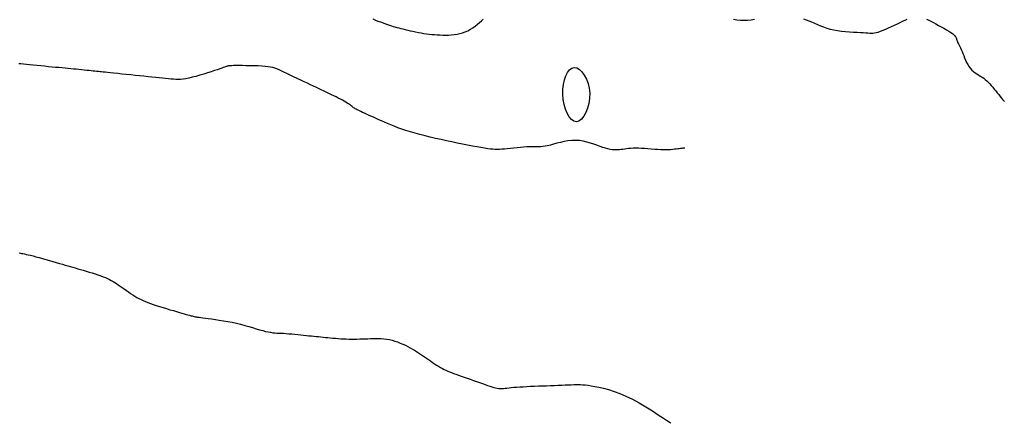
# Model space of a CAD drawing. Header units: millimetres. Extents: x 32690613 to 32693367, y 5343692 to 5344708.
# Tile 381 of 656: x 32692569.29 to 32692592.08, y 5344096.5 to 5344105.85. Entities that reach past the tile are written whole.
import ezdxf

# ---------------------------------------------------------------- set-up
doc = ezdxf.new("R2010")
doc.units = ezdxf.units.MM
doc.header["$LTSCALE"] = 20
for name, color, linetype in [('02-DGM_HL_491.50', 72, 'Continuous'), ('02-DGM_HL_492.00', 82, 'Continuous'), ('02-DGM_HL_492.50', 92, 'Continuous')]:
    doc.layers.add(name, color=color, linetype=linetype)

msp = doc.modelspace()

# ---------------------------------------------------------------- linework, layer by layer
at = {"layer": '02-DGM_HL_491.50', "elevation": 491.5, "flags": 128}
for points in [[(32692577.466, 5344105.871), (32692577.525, 5344105.847), (32692577.585, 5344105.824), (32692577.644, 5344105.801), (32692577.702, 5344105.779), (32692577.756, 5344105.759), (32692577.806, 5344105.741), (32692577.851, 5344105.726), (32692577.895, 5344105.712), (32692577.937, 5344105.7), (32692577.978, 5344105.688), (32692578.02, 5344105.677), (32692578.064, 5344105.665), (32692578.111, 5344105.653), (32692578.162, 5344105.641), (32692578.216, 5344105.627), (32692578.273, 5344105.613), (32692578.332, 5344105.599), (32692578.393, 5344105.585), (32692578.456, 5344105.571), (32692578.519, 5344105.559), (32692578.582, 5344105.547), (32692578.645, 5344105.537), (32692578.707, 5344105.528), (32692578.77, 5344105.52), (32692578.832, 5344105.514), (32692578.894, 5344105.508), (32692578.957, 5344105.504), (32692579.021, 5344105.501), (32692579.085, 5344105.499), (32692579.15, 5344105.499), (32692579.216, 5344105.499), (32692579.282, 5344105.502), (32692579.348, 5344105.508), (32692579.414, 5344105.517), (32692579.478, 5344105.531), (32692579.542, 5344105.548), (32692579.605, 5344105.571), (32692579.665, 5344105.6), (32692579.724, 5344105.633), (32692579.78, 5344105.669), (32692579.834, 5344105.708), (32692579.886, 5344105.748), (32692579.934, 5344105.788), (32692579.98, 5344105.828), (32692580.022, 5344105.865)], [(32692585.812, 5344105.863), (32692585.894, 5344105.852), (32692585.976, 5344105.845), (32692586.058, 5344105.843), (32692586.14, 5344105.846), (32692586.22, 5344105.853), (32692586.298, 5344105.864)], [(32692587.433, 5344105.874), (32692587.496, 5344105.852), (32692587.559, 5344105.827), (32692587.623, 5344105.801), (32692587.688, 5344105.773), (32692587.755, 5344105.744), (32692587.824, 5344105.715), (32692587.896, 5344105.687), (32692587.971, 5344105.66), (32692588.05, 5344105.637), (32692588.134, 5344105.617), (32692588.223, 5344105.601), (32692588.315, 5344105.588), (32692588.408, 5344105.579), (32692588.5, 5344105.572), (32692588.589, 5344105.567), (32692588.673, 5344105.564), (32692588.75, 5344105.56), (32692588.818, 5344105.557), (32692588.876, 5344105.553), (32692588.924, 5344105.549), (32692588.967, 5344105.546), (32692589.005, 5344105.544), (32692589.041, 5344105.545), (32692589.078, 5344105.549), (32692589.118, 5344105.557), (32692589.164, 5344105.569), (32692589.216, 5344105.587), (32692589.275, 5344105.609), (32692589.338, 5344105.635), (32692589.404, 5344105.663), (32692589.472, 5344105.694), (32692589.54, 5344105.726), (32692589.606, 5344105.757), (32692589.67, 5344105.788), (32692589.729, 5344105.818), (32692589.784, 5344105.845), (32692589.836, 5344105.869)], [(32692590.283, 5344105.869), (32692590.333, 5344105.845), (32692590.385, 5344105.817), (32692590.44, 5344105.787), (32692590.5, 5344105.756), (32692590.561, 5344105.723), (32692590.623, 5344105.689), (32692590.684, 5344105.656), (32692590.742, 5344105.622), (32692590.796, 5344105.59), (32692590.843, 5344105.56), (32692590.883, 5344105.532), (32692590.914, 5344105.506), (32692590.937, 5344105.483), (32692590.953, 5344105.461), (32692590.964, 5344105.441), (32692590.972, 5344105.422), (32692590.978, 5344105.402), (32692590.983, 5344105.383), (32692590.989, 5344105.363), (32692590.997, 5344105.342), (32692591.008, 5344105.319), (32692591.02, 5344105.294), (32692591.034, 5344105.266), (32692591.05, 5344105.236), (32692591.066, 5344105.202), (32692591.084, 5344105.164), (32692591.103, 5344105.121), (32692591.122, 5344105.074), (32692591.142, 5344105.024), (32692591.163, 5344104.971), (32692591.185, 5344104.918), (32692591.21, 5344104.865), (32692591.236, 5344104.814), (32692591.265, 5344104.766), (32692591.296, 5344104.723), (32692591.331, 5344104.686), (32692591.367, 5344104.653), (32692591.406, 5344104.624), (32692591.445, 5344104.597), (32692591.486, 5344104.573), (32692591.526, 5344104.548), (32692591.566, 5344104.523), (32692591.605, 5344104.497), (32692591.642, 5344104.468), (32692591.678, 5344104.436), (32692591.713, 5344104.402), (32692591.747, 5344104.366), (32692591.781, 5344104.328), (32692591.815, 5344104.289), (32692591.849, 5344104.247), (32692591.884, 5344104.205), (32692591.919, 5344104.161), (32692591.954, 5344104.118), (32692591.988, 5344104.077), (32692592.018, 5344104.039), (32692592.044, 5344104.008), (32692592.064, 5344103.983), (32692592.077, 5344103.966), (32692592.082, 5344103.96)]]:
    msp.add_lwpolyline(points, dxfattribs=at)
at = {"layer": '02-DGM_HL_492.00', "elevation": 492, "flags": 128}
msp.add_lwpolyline([(32692584.686, 5344102.879), (32692584.682, 5344102.879), (32692584.674, 5344102.878), (32692584.66, 5344102.876), (32692584.641, 5344102.874), (32692584.618, 5344102.871), (32692584.59, 5344102.868), (32692584.56, 5344102.864), (32692584.526, 5344102.86), (32692584.489, 5344102.855), (32692584.449, 5344102.851), (32692584.406, 5344102.847), (32692584.359, 5344102.843), (32692584.308, 5344102.84), (32692584.253, 5344102.839), (32692584.193, 5344102.838), (32692584.128, 5344102.84), (32692584.058, 5344102.844), (32692583.985, 5344102.849), (32692583.909, 5344102.855), (32692583.833, 5344102.861), (32692583.757, 5344102.867), (32692583.683, 5344102.873), (32692583.613, 5344102.876), (32692583.547, 5344102.878), (32692583.488, 5344102.876), (32692583.434, 5344102.873), (32692583.384, 5344102.868), (32692583.339, 5344102.862), (32692583.296, 5344102.856), (32692583.255, 5344102.85), (32692583.215, 5344102.844), (32692583.176, 5344102.839), (32692583.136, 5344102.837), (32692583.095, 5344102.836), (32692583.052, 5344102.838), (32692583.007, 5344102.843), (32692582.959, 5344102.85), (32692582.907, 5344102.862), (32692582.851, 5344102.876), (32692582.79, 5344102.895), (32692582.724, 5344102.918), (32692582.654, 5344102.944), (32692582.579, 5344102.97), (32692582.5, 5344102.996), (32692582.418, 5344103.019), (32692582.333, 5344103.039), (32692582.247, 5344103.052), (32692582.159, 5344103.058), (32692582.07, 5344103.056), (32692581.981, 5344103.046), (32692581.893, 5344103.03), (32692581.808, 5344103.011), (32692581.726, 5344102.99), (32692581.648, 5344102.969), (32692581.576, 5344102.949), (32692581.51, 5344102.933), (32692581.452, 5344102.922), (32692581.399, 5344102.915), (32692581.35, 5344102.911), (32692581.303, 5344102.91), (32692581.255, 5344102.91), (32692581.206, 5344102.911), (32692581.153, 5344102.911), (32692581.094, 5344102.909), (32692581.028, 5344102.906), (32692580.956, 5344102.9), (32692580.881, 5344102.893), (32692580.803, 5344102.885), (32692580.726, 5344102.877), (32692580.65, 5344102.869), (32692580.578, 5344102.862), (32692580.512, 5344102.856), (32692580.454, 5344102.851), (32692580.4, 5344102.848), (32692580.349, 5344102.847), (32692580.299, 5344102.849), (32692580.247, 5344102.852), (32692580.19, 5344102.858), (32692580.126, 5344102.866), (32692580.053, 5344102.878), (32692579.969, 5344102.892), (32692579.874, 5344102.908), (32692579.77, 5344102.927), (32692579.659, 5344102.948), (32692579.542, 5344102.971), (32692579.421, 5344102.995), (32692579.296, 5344103.021), (32692579.171, 5344103.048), (32692579.044, 5344103.076), (32692578.919, 5344103.104), (32692578.796, 5344103.134), (32692578.675, 5344103.164), (32692578.557, 5344103.194), (32692578.443, 5344103.225), (32692578.335, 5344103.256), (32692578.232, 5344103.288), (32692578.136, 5344103.32), (32692578.045, 5344103.352), (32692577.961, 5344103.384), (32692577.881, 5344103.416), (32692577.806, 5344103.447), (32692577.735, 5344103.478), (32692577.668, 5344103.508), (32692577.603, 5344103.537), (32692577.54, 5344103.566), (32692577.48, 5344103.593), (32692577.423, 5344103.619), (32692577.369, 5344103.643), (32692577.319, 5344103.666), (32692577.272, 5344103.688), (32692577.23, 5344103.707), (32692577.191, 5344103.725), (32692577.158, 5344103.741), (32692577.128, 5344103.755), (32692577.102, 5344103.768), (32692577.078, 5344103.781), (32692577.057, 5344103.792), (32692577.038, 5344103.804), (32692577.02, 5344103.816), (32692577.002, 5344103.828), (32692576.984, 5344103.841), (32692576.966, 5344103.855), (32692576.946, 5344103.871), (32692576.924, 5344103.887), (32692576.9, 5344103.905), (32692576.872, 5344103.924), (32692576.84, 5344103.944), (32692576.803, 5344103.966), (32692576.762, 5344103.989), (32692576.716, 5344104.014), (32692576.666, 5344104.039), (32692576.615, 5344104.065), (32692576.563, 5344104.09), (32692576.511, 5344104.115), (32692576.461, 5344104.139), (32692576.413, 5344104.162), (32692576.368, 5344104.183), (32692576.325, 5344104.204), (32692576.283, 5344104.224), (32692576.24, 5344104.244), (32692576.194, 5344104.266), (32692576.144, 5344104.29), (32692576.089, 5344104.316), (32692576.026, 5344104.346), (32692575.955, 5344104.38), (32692575.877, 5344104.416), (32692575.796, 5344104.455), (32692575.712, 5344104.495), (32692575.629, 5344104.534), (32692575.549, 5344104.572), (32692575.474, 5344104.608), (32692575.405, 5344104.641), (32692575.346, 5344104.669), (32692575.294, 5344104.693), (32692575.245, 5344104.713), (32692575.199, 5344104.73), (32692575.151, 5344104.743), (32692575.1, 5344104.755), (32692575.042, 5344104.764), (32692574.975, 5344104.771), (32692574.898, 5344104.777), (32692574.812, 5344104.782), (32692574.72, 5344104.785), (32692574.627, 5344104.788), (32692574.535, 5344104.789), (32692574.448, 5344104.79), (32692574.368, 5344104.79), (32692574.299, 5344104.79), (32692574.243, 5344104.79), (32692574.199, 5344104.789), (32692574.166, 5344104.787), (32692574.142, 5344104.786), (32692574.124, 5344104.784), (32692574.11, 5344104.781), (32692574.1, 5344104.778), (32692574.091, 5344104.775), (32692574.081, 5344104.771), (32692574.069, 5344104.767), (32692574.053, 5344104.761), (32692574.032, 5344104.753), (32692574.005, 5344104.743), (32692573.969, 5344104.731), (32692573.925, 5344104.715), (32692573.869, 5344104.696), (32692573.801, 5344104.674), (32692573.724, 5344104.648), (32692573.64, 5344104.621), (32692573.551, 5344104.594), (32692573.461, 5344104.567), (32692573.372, 5344104.541), (32692573.286, 5344104.519), (32692573.207, 5344104.5), (32692573.136, 5344104.486), (32692573.072, 5344104.477), (32692573.014, 5344104.472), (32692572.958, 5344104.47), (32692572.905, 5344104.471), (32692572.851, 5344104.474), (32692572.795, 5344104.479), (32692572.735, 5344104.485), (32692572.669, 5344104.492), (32692572.598, 5344104.499), (32692572.521, 5344104.507), (32692572.439, 5344104.516), (32692572.353, 5344104.524), (32692572.262, 5344104.534), (32692572.167, 5344104.544), (32692572.068, 5344104.554), (32692571.966, 5344104.564), (32692571.862, 5344104.575), (32692571.759, 5344104.586), (32692571.659, 5344104.596), (32692571.563, 5344104.606), (32692571.474, 5344104.615), (32692571.394, 5344104.623), (32692571.325, 5344104.631), (32692571.268, 5344104.636), (32692571.222, 5344104.641), (32692571.184, 5344104.645), (32692571.152, 5344104.648), (32692571.123, 5344104.651), (32692571.095, 5344104.654), (32692571.066, 5344104.657), (32692571.032, 5344104.661), (32692570.992, 5344104.665), (32692570.947, 5344104.67), (32692570.896, 5344104.675), (32692570.842, 5344104.68), (32692570.784, 5344104.686), (32692570.724, 5344104.692), (32692570.662, 5344104.698), (32692570.599, 5344104.705), (32692570.536, 5344104.711), (32692570.473, 5344104.717), (32692570.408, 5344104.723), (32692570.341, 5344104.729), (32692570.272, 5344104.736), (32692570.2, 5344104.743), (32692570.124, 5344104.75), (32692570.043, 5344104.758), (32692569.958, 5344104.766), (32692569.869, 5344104.774), (32692569.779, 5344104.782), (32692569.69, 5344104.791), (32692569.604, 5344104.799), (32692569.521, 5344104.807), (32692569.446, 5344104.815), (32692569.378, 5344104.822), (32692569.32, 5344104.829), (32692569.271, 5344104.835)], dxfattribs=at)
msp.add_lwpolyline([(32692582.178, 5344103.49), (32692582.12, 5344103.503), (32692582.065, 5344103.542), (32692582.013, 5344103.606), (32692581.967, 5344103.688), (32692581.928, 5344103.785), (32692581.896, 5344103.893), (32692581.874, 5344104.008), (32692581.864, 5344104.126), (32692581.865, 5344104.243), (32692581.878, 5344104.355), (32692581.901, 5344104.46), (32692581.933, 5344104.553), (32692581.973, 5344104.632), (32692582.02, 5344104.693), (32692582.072, 5344104.733), (32692582.129, 5344104.748), (32692582.188, 5344104.737), (32692582.248, 5344104.702), (32692582.307, 5344104.645), (32692582.361, 5344104.57), (32692582.408, 5344104.479), (32692582.446, 5344104.377), (32692582.473, 5344104.267), (32692582.486, 5344104.151), (32692582.482, 5344104.032), (32692582.465, 5344103.915), (32692582.435, 5344103.805), (32692582.395, 5344103.705), (32692582.347, 5344103.619), (32692582.293, 5344103.551), (32692582.236, 5344103.507)], close=True, dxfattribs=at)
at = {"layer": '02-DGM_HL_492.50', "elevation": 492.5, "flags": 128}
msp.add_lwpolyline([(32692569.282, 5344100.452), (32692569.308, 5344100.446), (32692569.336, 5344100.44), (32692569.368, 5344100.434), (32692569.403, 5344100.426), (32692569.443, 5344100.418), (32692569.489, 5344100.407), (32692569.541, 5344100.395), (32692569.601, 5344100.38), (32692569.668, 5344100.362), (32692569.741, 5344100.342), (32692569.818, 5344100.321), (32692569.898, 5344100.298), (32692569.98, 5344100.275), (32692570.06, 5344100.252), (32692570.138, 5344100.229), (32692570.212, 5344100.208), (32692570.281, 5344100.188), (32692570.344, 5344100.169), (32692570.404, 5344100.152), (32692570.463, 5344100.135), (32692570.52, 5344100.118), (32692570.577, 5344100.102), (32692570.636, 5344100.085), (32692570.697, 5344100.067), (32692570.762, 5344100.048), (32692570.83, 5344100.028), (32692570.899, 5344100.007), (32692570.969, 5344099.986), (32692571.037, 5344099.965), (32692571.104, 5344099.943), (32692571.167, 5344099.921), (32692571.225, 5344099.9), (32692571.278, 5344099.879), (32692571.326, 5344099.858), (32692571.37, 5344099.836), (32692571.412, 5344099.814), (32692571.452, 5344099.791), (32692571.491, 5344099.767), (32692571.531, 5344099.74), (32692571.573, 5344099.712), (32692571.617, 5344099.681), (32692571.663, 5344099.648), (32692571.711, 5344099.615), (32692571.76, 5344099.58), (32692571.81, 5344099.546), (32692571.86, 5344099.512), (32692571.91, 5344099.479), (32692571.958, 5344099.449), (32692572.006, 5344099.421), (32692572.053, 5344099.395), (32692572.101, 5344099.37), (32692572.15, 5344099.347), (32692572.202, 5344099.324), (32692572.257, 5344099.302), (32692572.317, 5344099.28), (32692572.383, 5344099.257), (32692572.454, 5344099.233), (32692572.531, 5344099.209), (32692572.61, 5344099.184), (32692572.691, 5344099.16), (32692572.77, 5344099.136), (32692572.848, 5344099.113), (32692572.921, 5344099.092), (32692572.988, 5344099.072), (32692573.047, 5344099.055), (32692573.099, 5344099.04), (32692573.145, 5344099.027), (32692573.186, 5344099.015), (32692573.221, 5344099.005), (32692573.253, 5344098.997), (32692573.281, 5344098.99), (32692573.307, 5344098.983), (32692573.331, 5344098.978), (32692573.355, 5344098.973), (32692573.381, 5344098.969), (32692573.41, 5344098.964), (32692573.443, 5344098.96), (32692573.483, 5344098.954), (32692573.531, 5344098.948), (32692573.589, 5344098.941), (32692573.657, 5344098.932), (32692573.734, 5344098.922), (32692573.82, 5344098.91), (32692573.912, 5344098.896), (32692574.008, 5344098.881), (32692574.108, 5344098.863), (32692574.208, 5344098.844), (32692574.308, 5344098.822), (32692574.406, 5344098.798), (32692574.501, 5344098.772), (32692574.593, 5344098.746), (32692574.681, 5344098.72), (32692574.765, 5344098.695), (32692574.843, 5344098.672), (32692574.916, 5344098.651), (32692574.983, 5344098.634), (32692575.043, 5344098.62), (32692575.097, 5344098.611), (32692575.148, 5344098.603), (32692575.197, 5344098.599), (32692575.244, 5344098.595), (32692575.293, 5344098.593), (32692575.344, 5344098.59), (32692575.398, 5344098.588), (32692575.458, 5344098.584), (32692575.522, 5344098.579), (32692575.589, 5344098.573), (32692575.657, 5344098.567), (32692575.727, 5344098.56), (32692575.796, 5344098.553), (32692575.863, 5344098.546), (32692575.927, 5344098.54), (32692575.988, 5344098.533), (32692576.046, 5344098.527), (32692576.101, 5344098.522), (32692576.155, 5344098.516), (32692576.208, 5344098.511), (32692576.26, 5344098.505), (32692576.313, 5344098.5), (32692576.367, 5344098.494), (32692576.423, 5344098.489), (32692576.481, 5344098.483), (32692576.54, 5344098.477), (32692576.6, 5344098.472), (32692576.661, 5344098.467), (32692576.723, 5344098.463), (32692576.785, 5344098.459), (32692576.848, 5344098.457), (32692576.911, 5344098.455), (32692576.973, 5344098.455), (32692577.036, 5344098.455), (32692577.098, 5344098.456), (32692577.161, 5344098.457), (32692577.223, 5344098.459), (32692577.286, 5344098.462), (32692577.348, 5344098.464), (32692577.411, 5344098.466), (32692577.473, 5344098.468), (32692577.536, 5344098.469), (32692577.598, 5344098.469), (32692577.661, 5344098.466), (32692577.724, 5344098.461), (32692577.786, 5344098.453), (32692577.849, 5344098.442), (32692577.912, 5344098.427), (32692577.975, 5344098.409), (32692578.038, 5344098.387), (32692578.099, 5344098.363), (32692578.159, 5344098.337), (32692578.218, 5344098.31), (32692578.275, 5344098.281), (32692578.329, 5344098.252), (32692578.381, 5344098.223), (32692578.431, 5344098.194), (32692578.479, 5344098.164), (32692578.526, 5344098.134), (32692578.572, 5344098.104), (32692578.617, 5344098.073), (32692578.663, 5344098.042), (32692578.708, 5344098.011), (32692578.754, 5344097.979), (32692578.801, 5344097.947), (32692578.848, 5344097.915), (32692578.895, 5344097.884), (32692578.941, 5344097.854), (32692578.987, 5344097.825), (32692579.031, 5344097.798), (32692579.075, 5344097.774), (32692579.117, 5344097.752), (32692579.158, 5344097.732), (32692579.2, 5344097.713), (32692579.243, 5344097.695), (32692579.288, 5344097.677), (32692579.336, 5344097.659), (32692579.389, 5344097.64), (32692579.446, 5344097.62), (32692579.509, 5344097.598), (32692579.577, 5344097.573), (32692579.648, 5344097.548), (32692579.721, 5344097.522), (32692579.794, 5344097.496), (32692579.866, 5344097.471), (32692579.936, 5344097.446), (32692580.002, 5344097.423), (32692580.063, 5344097.401), (32692580.119, 5344097.381), (32692580.171, 5344097.364), (32692580.219, 5344097.349), (32692580.263, 5344097.336), (32692580.305, 5344097.325), (32692580.344, 5344097.317), (32692580.382, 5344097.312), (32692580.418, 5344097.31), (32692580.453, 5344097.31), (32692580.49, 5344097.312), (32692580.529, 5344097.315), (32692580.571, 5344097.32), (32692580.618, 5344097.325), (32692580.669, 5344097.331), (32692580.728, 5344097.337), (32692580.794, 5344097.342), (32692580.867, 5344097.347), (32692580.946, 5344097.352), (32692581.03, 5344097.356), (32692581.117, 5344097.36), (32692581.208, 5344097.364), (32692581.3, 5344097.368), (32692581.394, 5344097.371), (32692581.487, 5344097.375), (32692581.58, 5344097.379), (32692581.671, 5344097.382), (32692581.758, 5344097.385), (32692581.842, 5344097.389), (32692581.921, 5344097.392), (32692581.994, 5344097.395), (32692582.06, 5344097.397), (32692582.119, 5344097.4), (32692582.173, 5344097.401), (32692582.223, 5344097.401), (32692582.274, 5344097.4), (32692582.326, 5344097.397), (32692582.383, 5344097.392), (32692582.446, 5344097.384), (32692582.52, 5344097.374), (32692582.604, 5344097.359), (32692582.7, 5344097.34), (32692582.806, 5344097.315), (32692582.922, 5344097.283), (32692583.048, 5344097.243), (32692583.182, 5344097.193), (32692583.325, 5344097.133), (32692583.475, 5344097.061), (32692583.63, 5344096.977), (32692583.786, 5344096.885), (32692583.936, 5344096.792), (32692584.073, 5344096.703), (32692584.191, 5344096.624), (32692584.284, 5344096.561), (32692584.344, 5344096.518), (32692584.366, 5344096.503)], dxfattribs=at)

doc.saveas('drawing.dxf')
